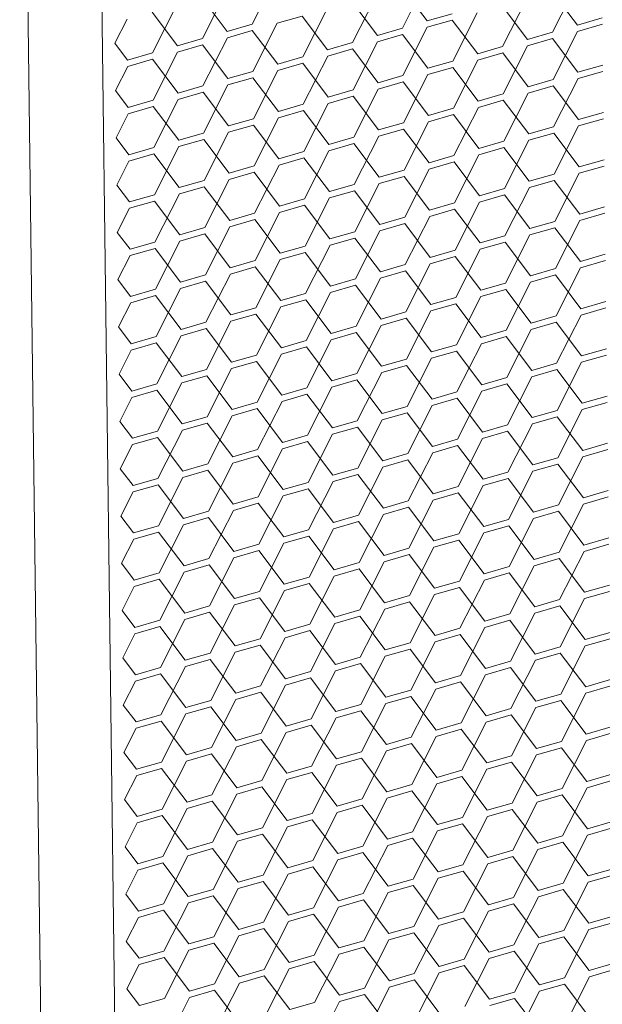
# Model space of a CAD drawing. Header units: millimetres. Extents: x 3925 to 5043, y -86 to 778.
# Tile 374 of 439: x 4910.24 to 4915.43, y 523.44 to 532.21. Entities that reach past the tile are written whole.
import ezdxf

# ---------------------------------------------------------------- set-up
doc = ezdxf.new("R2010")
doc.units = ezdxf.units.MM
doc.header["$LTSCALE"] = 46.255
doc.layers.add('H30K-DUST-FIDXF_CONTINUOUS_LINE', color=7, linetype='CONTINUOUS')
doc.layers.add('H30K-SPONGE-DXF_CONTINUOUS_LINE', color=7, linetype='CONTINUOUS')

msp = doc.modelspace()

# ---------------------------------------------------------------- linework, layer by layer
at = {"layer": 'H30K-DUST-FIDXF_CONTINUOUS_LINE', "color": 7, "linetype": 'Continuous', "lineweight": 0}
for p, q in [((4911.206, 513.9186), (4910.9093, 537.3433)), ((4912.311, 532.1655), (4912.5283, 532.5942)), ((4913.6477, 532.1294), (4913.865, 532.5581)), ((4911.8673, 532.0373), (4912.0845, 532.4659)), ((4913.8696, 532.1935), (4913.6431, 532.4939)), ((4915.2062, 532.1574), (4914.9797, 532.4578)), ((4914.9843, 532.0933), (4915.2016, 532.5219)), ((4912.0892, 532.1014), (4911.8627, 532.4018)), ((4913.4258, 532.0653), (4913.1993, 532.3657)), ((4913.2039, 532.0011), (4913.4212, 532.4298)), ((4914.5406, 531.965), (4914.7578, 532.3937)), ((4911.6454, 531.9731), (4911.4189, 532.2735)), ((4911.4235, 531.909), (4911.6408, 532.3377)), ((4912.7602, 531.8729), (4912.9774, 532.3015)), ((4914.0968, 531.8367), (4914.3141, 532.2654)), ((4914.7625, 532.0291), (4914.536, 532.3295)), ((4911.197, 532.2094), (4911.0884, 531.9951)), ((4912.3164, 531.7446), (4912.5336, 532.1733)), ((4912.7555, 532.2374), (4912.5336, 532.1733)), ((4912.982, 531.937), (4912.7555, 532.2374)), ((4913.8696, 532.1935), (4914.0915, 532.2577)), ((4914.0922, 532.2013), (4913.8703, 532.1371)), ((4914.3187, 531.9009), (4914.0922, 532.2013)), ((4915.2062, 532.1574), (4915.4281, 532.2215)), ((4912.0892, 532.1014), (4912.311, 532.1655)), ((4912.3118, 532.1091), (4912.0899, 532.045)), ((4912.5383, 531.8087), (4912.3118, 532.1091)), ((4913.4258, 532.0653), (4913.6477, 532.1294)), ((4913.653, 531.7085), (4913.8703, 532.1371)), ((4914.7625, 532.0291), (4914.9843, 532.0933)), ((4914.9897, 531.6723), (4915.2069, 532.101)), ((4915.4288, 532.1651), (4915.2069, 532.101)), ((4911.6454, 531.9731), (4911.8673, 532.0373)), ((4911.8726, 531.6163), (4912.0899, 532.045)), ((4912.982, 531.937), (4913.2039, 532.0011)), ((4913.2093, 531.5802), (4913.4265, 532.0089)), ((4913.6484, 532.073), (4913.4265, 532.0089)), ((4913.8749, 531.7726), (4913.6484, 532.073)), ((4914.9851, 532.0369), (4914.7632, 531.9727)), ((4915.2116, 531.7365), (4914.9851, 532.0369)), ((4911.0884, 531.9951), (4911.2016, 531.8449)), ((4911.4288, 531.4881), (4911.6461, 531.9167)), ((4911.868, 531.9809), (4911.6461, 531.9167)), ((4912.0945, 531.6805), (4911.868, 531.9809)), ((4913.2046, 531.9447), (4912.9828, 531.8806)), ((4913.4311, 531.6443), (4913.2046, 531.9447)), ((4914.3187, 531.9009), (4914.5406, 531.965)), ((4914.5459, 531.5441), (4914.7632, 531.9727)), ((4911.2016, 531.8449), (4911.4235, 531.909)), ((4911.4242, 531.8526), (4911.2023, 531.7885)), ((4911.6507, 531.5522), (4911.4242, 531.8526)), ((4912.5383, 531.8087), (4912.7602, 531.8729)), ((4912.7655, 531.4519), (4912.9828, 531.8806)), ((4913.8749, 531.7726), (4914.0968, 531.8367)), ((4914.1021, 531.4158), (4914.3194, 531.8445)), ((4914.5413, 531.9086), (4914.3194, 531.8445)), ((4914.7678, 531.6082), (4914.5413, 531.9086)), ((4911.2023, 531.7885), (4911.0937, 531.5741)), ((4912.0945, 531.6805), (4912.3164, 531.7446)), ((4912.3217, 531.3237), (4912.539, 531.7523)), ((4912.7609, 531.8165), (4912.539, 531.7523)), ((4912.9874, 531.5161), (4912.7609, 531.8165)), ((4914.0975, 531.7803), (4913.8756, 531.7162)), ((4914.324, 531.4799), (4914.0975, 531.7803)), ((4915.2116, 531.7365), (4915.4334, 531.8006)), ((4915.4342, 531.7442), (4915.2123, 531.6801)), ((4912.3171, 531.6882), (4912.0952, 531.6241)), ((4912.5436, 531.3878), (4912.3171, 531.6882)), ((4913.4311, 531.6443), (4913.653, 531.7085)), ((4913.6537, 531.6521), (4913.4319, 531.5879)), ((4913.8802, 531.3517), (4913.6537, 531.6521)), ((4913.6584, 531.2875), (4913.8756, 531.7162)), ((4914.7678, 531.6082), (4914.9897, 531.6723)), ((4914.995, 531.2514), (4915.2123, 531.6801)), ((4911.0937, 531.5741), (4911.2069, 531.4239)), ((4911.6507, 531.5522), (4911.8726, 531.6163)), ((4911.8733, 531.5599), (4911.6514, 531.4958)), ((4912.0998, 531.2595), (4911.8733, 531.5599)), ((4911.8779, 531.1954), (4912.0952, 531.6241)), ((4912.9874, 531.5161), (4913.2093, 531.5802)), ((4913.2146, 531.1593), (4913.4319, 531.5879)), ((4914.9904, 531.6159), (4914.7685, 531.5518)), ((4915.2169, 531.3155), (4914.9904, 531.6159)), ((4911.2069, 531.4239), (4911.4288, 531.4881)), ((4911.4342, 531.0671), (4911.6514, 531.4958)), ((4913.21, 531.5238), (4912.9881, 531.4597)), ((4913.4365, 531.2234), (4913.21, 531.5238)), ((4914.324, 531.4799), (4914.5459, 531.5441)), ((4914.5466, 531.4877), (4914.3247, 531.4235)), ((4914.7731, 531.1873), (4914.5466, 531.4877)), ((4914.5512, 531.1231), (4914.7685, 531.5518)), ((4911.4295, 531.4317), (4911.2077, 531.3675)), ((4911.6561, 531.1313), (4911.4295, 531.4317)), ((4912.5436, 531.3878), (4912.7655, 531.4519)), ((4912.7662, 531.3955), (4912.5443, 531.3314)), ((4912.9927, 531.0951), (4912.7662, 531.3955)), ((4912.7708, 531.031), (4912.9881, 531.4597)), ((4913.8802, 531.3517), (4914.1021, 531.4158)), ((4914.1075, 530.9949), (4914.3247, 531.4235)), ((4911.2077, 531.3675), (4911.099, 531.1532)), ((4912.0998, 531.2595), (4912.3217, 531.3237)), ((4912.327, 530.9027), (4912.5443, 531.3314)), ((4914.1028, 531.3594), (4913.881, 531.2953)), ((4914.3293, 531.059), (4914.1028, 531.3594)), ((4915.2169, 531.3155), (4915.4388, 531.3797)), ((4915.4395, 531.3233), (4915.2176, 531.2591)), ((4912.3224, 531.2673), (4912.1005, 531.2031)), ((4912.5489, 530.9669), (4912.3224, 531.2673)), ((4913.4365, 531.2234), (4913.6584, 531.2875)), ((4913.6591, 531.2311), (4913.4372, 531.167)), ((4913.8856, 530.9307), (4913.6591, 531.2311)), ((4913.6637, 530.8666), (4913.881, 531.2953)), ((4914.7731, 531.1873), (4914.995, 531.2514)), ((4915.0003, 530.8305), (4915.2176, 531.2591)), ((4911.099, 531.1532), (4911.2123, 531.003)), ((4911.6561, 531.1313), (4911.8779, 531.1954)), ((4911.8787, 531.139), (4911.6568, 531.0749)), ((4912.1052, 530.8386), (4911.8787, 531.139)), ((4911.8833, 530.7745), (4912.1005, 531.2031)), ((4912.9927, 531.0951), (4913.2146, 531.1593)), ((4913.2199, 530.7383), (4913.4372, 531.167)), ((4914.3293, 531.059), (4914.5512, 531.1231)), ((4914.5566, 530.7022), (4914.7738, 531.1309)), ((4914.9957, 531.195), (4914.7738, 531.1309)), ((4915.2222, 530.8946), (4914.9957, 531.195)), ((4911.2123, 531.003), (4911.4342, 531.0671)), ((4911.4395, 530.6462), (4911.6568, 531.0749)), ((4912.7761, 530.6101), (4912.9934, 531.0387)), ((4913.2153, 531.1029), (4912.9934, 531.0387)), ((4913.4418, 530.8025), (4913.2153, 531.1029)), ((4914.5519, 531.0667), (4914.3301, 531.0026)), ((4914.7784, 530.7663), (4914.5519, 531.0667)), ((4911.213, 530.9466), (4911.1044, 530.7323)), ((4911.4349, 531.0107), (4911.213, 530.9466)), ((4911.6614, 530.7103), (4911.4349, 531.0107)), ((4912.5489, 530.9669), (4912.7708, 531.031)), ((4912.7715, 530.9746), (4912.5496, 530.9105)), ((4912.998, 530.6742), (4912.7715, 530.9746)), ((4913.8856, 530.9307), (4914.1075, 530.9949)), ((4914.1128, 530.5739), (4914.3301, 531.0026)), ((4915.2222, 530.8946), (4915.4441, 530.9587)), ((4912.1052, 530.8386), (4912.327, 530.9027)), ((4912.3324, 530.4818), (4912.5496, 530.9105)), ((4913.4418, 530.8025), (4913.6637, 530.8666)), ((4913.669, 530.4457), (4913.8863, 530.8743)), ((4914.1082, 530.9385), (4913.8863, 530.8743)), ((4914.3347, 530.6381), (4914.1082, 530.9385)), ((4915.4448, 530.9023), (4915.2229, 530.8382)), ((4911.6614, 530.7103), (4911.8833, 530.7745)), ((4911.8886, 530.3535), (4912.1059, 530.7822)), ((4912.3278, 530.8463), (4912.1059, 530.7822)), ((4912.5543, 530.5459), (4912.3278, 530.8463)), ((4913.6644, 530.8102), (4913.4425, 530.7461)), ((4913.8909, 530.5098), (4913.6644, 530.8102)), ((4914.7784, 530.7663), (4915.0003, 530.8305)), ((4915.001, 530.7741), (4914.7792, 530.71)), ((4915.2276, 530.4737), (4915.001, 530.7741)), ((4915.0057, 530.4095), (4915.2229, 530.8382)), ((4911.1044, 530.7323), (4911.2176, 530.5821)), ((4911.884, 530.7181), (4911.6621, 530.654)), ((4912.1105, 530.4177), (4911.884, 530.7181)), ((4912.998, 530.6742), (4913.2199, 530.7383)), ((4913.2252, 530.3174), (4913.4425, 530.7461)), ((4914.3347, 530.6381), (4914.5566, 530.7022)), ((4914.5619, 530.2813), (4914.7792, 530.71)), ((4911.2176, 530.5821), (4911.4395, 530.6462)), ((4911.4448, 530.2253), (4911.6621, 530.654)), ((4912.5543, 530.5459), (4912.7761, 530.6101)), ((4912.7815, 530.1891), (4912.9987, 530.6178)), ((4913.2206, 530.682), (4912.9987, 530.6178)), ((4913.4471, 530.3815), (4913.2206, 530.682)), ((4914.5573, 530.6458), (4914.3354, 530.5817)), ((4914.7838, 530.3454), (4914.5573, 530.6458)), ((4911.2183, 530.5257), (4911.1097, 530.3114)), ((4911.4402, 530.5898), (4911.2183, 530.5257)), ((4911.6667, 530.2894), (4911.4402, 530.5898)), ((4912.7769, 530.5537), (4912.555, 530.4896)), ((4913.0034, 530.2533), (4912.7769, 530.5537)), ((4913.8909, 530.5098), (4914.1128, 530.5739)), ((4914.1135, 530.5176), (4913.8916, 530.4534)), ((4914.34, 530.2171), (4914.1135, 530.5176)), ((4914.1181, 530.153), (4914.3354, 530.5817)), ((4915.2276, 530.4737), (4915.4494, 530.5378)), ((4912.1105, 530.4177), (4912.3324, 530.4818)), ((4912.3331, 530.4254), (4912.1112, 530.3613)), ((4912.5596, 530.125), (4912.3331, 530.4254)), ((4912.3377, 530.0609), (4912.555, 530.4896)), ((4913.4471, 530.3815), (4913.669, 530.4457)), ((4913.6744, 530.0248), (4913.8916, 530.4534)), ((4915.4502, 530.4814), (4915.2283, 530.4173)), ((4911.6667, 530.2894), (4911.8886, 530.3535)), ((4911.8939, 529.9326), (4912.1112, 530.3613)), ((4913.6697, 530.3893), (4913.4478, 530.3252)), ((4913.8962, 530.0889), (4913.6697, 530.3893)), ((4914.7838, 530.3454), (4915.0057, 530.4095)), ((4915.0064, 530.3532), (4914.7845, 530.289)), ((4915.2329, 530.0528), (4915.0064, 530.3532)), ((4915.011, 529.9886), (4915.2283, 530.4173)), ((4911.1097, 530.3114), (4911.2229, 530.1611)), ((4911.8893, 530.2972), (4911.6674, 530.233)), ((4912.1158, 529.9968), (4911.8893, 530.2972)), ((4913.0034, 530.2533), (4913.2252, 530.3174)), ((4913.226, 530.261), (4913.0041, 530.1969)), ((4913.4525, 529.9606), (4913.226, 530.261)), ((4913.2306, 529.8965), (4913.4478, 530.3252)), ((4914.34, 530.2171), (4914.5619, 530.2813)), ((4914.5672, 529.8604), (4914.7845, 530.289)), ((4911.2229, 530.1611), (4911.4448, 530.2253)), ((4911.4455, 530.1689), (4911.2237, 530.1048)), ((4911.672, 529.8685), (4911.4455, 530.1689)), ((4911.4502, 529.8044), (4911.6674, 530.233)), ((4912.5596, 530.125), (4912.7815, 530.1891)), ((4912.7868, 529.7682), (4913.0041, 530.1969)), ((4914.1235, 529.7321), (4914.3407, 530.1608)), ((4914.5626, 530.2249), (4914.3407, 530.1608)), ((4914.7891, 529.9245), (4914.5626, 530.2249)), ((4911.2237, 530.1048), (4911.115, 529.8904)), ((4912.7822, 530.1328), (4912.5603, 530.0686)), ((4913.0087, 529.8324), (4912.7822, 530.1328)), ((4913.8962, 530.0889), (4914.1181, 530.153)), ((4914.1188, 530.0966), (4913.897, 530.0325)), ((4914.3453, 529.7962), (4914.1188, 530.0966)), ((4915.2329, 530.0528), (4915.4548, 530.1169)), ((4912.1158, 529.9968), (4912.3377, 530.0609)), ((4912.3384, 530.0045), (4912.1165, 529.9404)), ((4912.5649, 529.7041), (4912.3384, 530.0045)), ((4912.343, 529.64), (4912.5603, 530.0686)), ((4913.4525, 529.9606), (4913.6744, 530.0248)), ((4913.6797, 529.6038), (4913.897, 530.0325)), ((4914.7891, 529.9245), (4915.011, 529.9886)), ((4915.0163, 529.5677), (4915.2336, 529.9964)), ((4915.4555, 530.0605), (4915.2336, 529.9964)), ((4911.672, 529.8685), (4911.8939, 529.9326)), ((4911.8993, 529.5117), (4912.1165, 529.9404)), ((4913.0087, 529.8324), (4913.2306, 529.8965)), ((4913.2359, 529.4756), (4913.4532, 529.9042)), ((4913.6751, 529.9684), (4913.4532, 529.9042)), ((4913.9016, 529.668), (4913.6751, 529.9684)), ((4915.0117, 529.9322), (4914.7898, 529.8681)), ((4915.2382, 529.6318), (4915.0117, 529.9322)), ((4911.115, 529.8904), (4911.2283, 529.7402)), ((4911.4555, 529.3834), (4911.6728, 529.8121)), ((4911.8946, 529.8762), (4911.6728, 529.8121)), ((4912.1211, 529.5758), (4911.8946, 529.8762)), ((4913.2313, 529.8401), (4913.0094, 529.776)), ((4913.4578, 529.5397), (4913.2313, 529.8401)), ((4914.3453, 529.7962), (4914.5672, 529.8604)), ((4914.5726, 529.4394), (4914.7898, 529.8681)), ((4911.2283, 529.7402), (4911.4502, 529.8044)), ((4911.4509, 529.748), (4911.229, 529.6838)), ((4911.6774, 529.4476), (4911.4509, 529.748)), ((4912.5649, 529.7041), (4912.7868, 529.7682)), ((4912.7921, 529.3473), (4913.0094, 529.776)), ((4913.9016, 529.668), (4914.1235, 529.7321)), ((4914.1288, 529.3112), (4914.3461, 529.7398)), ((4914.5679, 529.804), (4914.3461, 529.7398)), ((4914.7944, 529.5036), (4914.5679, 529.804)), ((4911.229, 529.6838), (4911.1204, 529.4695)), ((4912.1211, 529.5758), (4912.343, 529.64)), ((4912.3484, 529.219), (4912.5656, 529.6477)), ((4912.7875, 529.7118), (4912.5656, 529.6477)), ((4913.014, 529.4114), (4912.7875, 529.7118)), ((4914.1242, 529.6757), (4913.9023, 529.6116)), ((4914.3507, 529.3753), (4914.1242, 529.6757)), ((4915.2382, 529.6318), (4915.4601, 529.696)), ((4915.4608, 529.6396), (4915.2389, 529.5754)), ((4912.3437, 529.5836), (4912.1219, 529.5194)), ((4912.5703, 529.2832), (4912.3437, 529.5836)), ((4913.4578, 529.5397), (4913.6797, 529.6038)), ((4913.6804, 529.5474), (4913.4585, 529.4833)), ((4913.9069, 529.247), (4913.6804, 529.5474)), ((4913.685, 529.1829), (4913.9023, 529.6116)), ((4914.7944, 529.5036), (4915.0163, 529.5677)), ((4915.0217, 529.1468), (4915.2389, 529.5754)), ((4911.1204, 529.4695), (4911.2336, 529.3193)), ((4911.6774, 529.4476), (4911.8993, 529.5117)), ((4911.9, 529.4553), (4911.6781, 529.3912)), ((4912.1265, 529.1549), (4911.9, 529.4553)), ((4911.9046, 529.0908), (4912.1219, 529.5194)), ((4913.014, 529.4114), (4913.2359, 529.4756)), ((4913.2412, 529.0546), (4913.4585, 529.4833)), ((4915.017, 529.5113), (4914.7952, 529.4472)), ((4915.2435, 529.2109), (4915.017, 529.5113)), ((4911.2336, 529.3193), (4911.4555, 529.3834)), ((4911.4608, 528.9625), (4911.6781, 529.3912)), ((4913.2366, 529.4192), (4913.0147, 529.355)), ((4913.4631, 529.1188), (4913.2366, 529.4192)), ((4914.3507, 529.3753), (4914.5726, 529.4394)), ((4914.5733, 529.383), (4914.3514, 529.3189)), ((4914.7998, 529.0826), (4914.5733, 529.383)), ((4914.5779, 529.0185), (4914.7952, 529.4472)), ((4911.4562, 529.327), (4911.2343, 529.2629)), ((4911.6827, 529.0266), (4911.4562, 529.327)), ((4912.5703, 529.2832), (4912.7921, 529.3473)), ((4912.7929, 529.2909), (4912.571, 529.2268)), ((4913.0194, 528.9905), (4912.7929, 529.2909)), ((4912.7975, 528.9264), (4913.0147, 529.355)), ((4913.9069, 529.247), (4914.1288, 529.3112)), ((4914.1341, 528.8902), (4914.3514, 529.3189)), ((4911.2343, 529.2629), (4911.1257, 529.0486)), ((4912.1265, 529.1549), (4912.3484, 529.219)), ((4912.3537, 528.7981), (4912.571, 529.2268)), ((4914.1295, 529.2548), (4913.9076, 529.1906)), ((4914.356, 528.9544), (4914.1295, 529.2548)), ((4915.2435, 529.2109), (4915.4654, 529.275)), ((4915.4661, 529.2186), (4915.2443, 529.1545)), ((4912.3491, 529.1626), (4912.1272, 529.0985)), ((4912.5756, 528.8622), (4912.3491, 529.1626)), ((4913.4631, 529.1188), (4913.685, 529.1829)), ((4913.6857, 529.1265), (4913.4638, 529.0624)), ((4913.9122, 528.8261), (4913.6857, 529.1265)), ((4913.6903, 528.762), (4913.9076, 529.1906)), ((4914.7998, 529.0826), (4915.0217, 529.1468)), ((4915.027, 528.7258), (4915.2443, 529.1545)), ((4911.1257, 529.0486), (4911.2389, 528.8984)), ((4911.6827, 529.0266), (4911.9046, 529.0908)), ((4911.9053, 529.0344), (4911.6834, 528.9702)), ((4912.1318, 528.734), (4911.9053, 529.0344)), ((4911.9099, 528.6698), (4912.1272, 529.0985)), ((4913.0194, 528.9905), (4913.2412, 529.0546)), ((4913.2466, 528.6337), (4913.4638, 529.0624)), ((4914.356, 528.9544), (4914.5779, 529.0185)), ((4914.5832, 528.5976), (4914.8005, 529.0262)), ((4915.0224, 529.0904), (4914.8005, 529.0262)), ((4915.2489, 528.79), (4915.0224, 529.0904)), ((4911.2389, 528.8984), (4911.4608, 528.9625)), ((4911.4662, 528.5416), (4911.6834, 528.9702)), ((4912.8028, 528.5054), (4913.0201, 528.9341)), ((4913.242, 528.9982), (4913.0201, 528.9341)), ((4913.4685, 528.6978), (4913.242, 528.9982)), ((4914.5786, 528.9621), (4914.3567, 528.898)), ((4914.8051, 528.6617), (4914.5786, 528.9621)), ((4911.2397, 528.842), (4911.131, 528.6276)), ((4911.4615, 528.9061), (4911.2397, 528.842)), ((4911.688, 528.6057), (4911.4615, 528.9061)), ((4912.5756, 528.8622), (4912.7975, 528.9264)), ((4912.7982, 528.87), (4912.5763, 528.8058)), ((4913.0247, 528.5696), (4912.7982, 528.87)), ((4913.9122, 528.8261), (4914.1341, 528.8902)), ((4914.1394, 528.4693), (4914.3567, 528.898)), ((4915.2489, 528.79), (4915.4708, 528.8541)), ((4912.1318, 528.734), (4912.3537, 528.7981)), ((4912.359, 528.3772), (4912.5763, 528.8058)), ((4913.4685, 528.6978), (4913.6903, 528.762)), ((4913.6957, 528.341), (4913.9129, 528.7697)), ((4914.1348, 528.8338), (4913.9129, 528.7697)), ((4914.3613, 528.5334), (4914.1348, 528.8338)), ((4915.4715, 528.7977), (4915.2496, 528.7336)), ((4911.688, 528.6057), (4911.9099, 528.6698)), ((4911.9153, 528.2489), (4912.1325, 528.6776)), ((4912.3544, 528.7417), (4912.1325, 528.6776)), ((4912.5809, 528.4413), (4912.3544, 528.7417)), ((4913.6911, 528.7056), (4913.4692, 528.6414)), ((4913.9176, 528.4052), (4913.6911, 528.7056)), ((4914.8051, 528.6617), (4915.027, 528.7258)), ((4915.0277, 528.6694), (4914.8058, 528.6053)), ((4915.2542, 528.369), (4915.0277, 528.6694)), ((4915.0323, 528.3049), (4915.2496, 528.7336)), ((4911.131, 528.6276), (4911.2443, 528.4774)), ((4911.9106, 528.6134), (4911.6888, 528.5493)), ((4912.1371, 528.313), (4911.9106, 528.6134)), ((4913.0247, 528.5696), (4913.2466, 528.6337)), ((4913.2519, 528.2128), (4913.4692, 528.6414)), ((4914.3613, 528.5334), (4914.5832, 528.5976)), ((4914.5885, 528.1766), (4914.8058, 528.6053)), ((4911.2443, 528.4774), (4911.4662, 528.5416)), ((4911.4715, 528.1206), (4911.6888, 528.5493)), ((4912.5809, 528.4413), (4912.8028, 528.5054)), ((4912.8081, 528.0845), (4913.0254, 528.5132)), ((4913.2473, 528.5773), (4913.0254, 528.5132)), ((4913.4738, 528.2769), (4913.2473, 528.5773)), ((4914.5839, 528.5412), (4914.362, 528.477)), ((4914.8104, 528.2408), (4914.5839, 528.5412)), ((4911.245, 528.421), (4911.1363, 528.2067)), ((4911.4669, 528.4852), (4911.245, 528.421)), ((4911.6934, 528.1848), (4911.4669, 528.4852)), ((4912.8035, 528.449), (4912.5816, 528.3849)), ((4913.03, 528.1486), (4912.8035, 528.449)), ((4913.9176, 528.4052), (4914.1394, 528.4693)), ((4914.1402, 528.4129), (4913.9183, 528.3488)), ((4914.3667, 528.1125), (4914.1402, 528.4129)), ((4914.1448, 528.0484), (4914.362, 528.477)), ((4915.2542, 528.369), (4915.4761, 528.4332)), ((4912.1371, 528.313), (4912.359, 528.3772)), ((4912.3597, 528.3208), (4912.1379, 528.2566)), ((4912.5862, 528.0204), (4912.3597, 528.3208)), ((4912.3644, 527.9562), (4912.5816, 528.3849)), ((4913.4738, 528.2769), (4913.6957, 528.341)), ((4913.701, 527.9201), (4913.9183, 528.3488)), ((4915.4768, 528.3768), (4915.2549, 528.3126)), ((4911.6934, 528.1848), (4911.9153, 528.2489)), ((4911.9206, 527.828), (4912.1379, 528.2566)), ((4913.6964, 528.2846), (4913.4745, 528.2205)), ((4913.9229, 527.9842), (4913.6964, 528.2846)), ((4914.8104, 528.2408), (4915.0323, 528.3049)), ((4915.033, 528.2485), (4914.8112, 528.1844)), ((4915.2595, 527.9481), (4915.033, 528.2485)), ((4915.0377, 527.884), (4915.2549, 528.3126)), ((4911.1363, 528.2067), (4911.2496, 528.0565)), ((4911.916, 528.1925), (4911.6941, 528.1284)), ((4912.1425, 527.8921), (4911.916, 528.1925)), ((4913.03, 528.1486), (4913.2519, 528.2128)), ((4913.2526, 528.1564), (4913.0307, 528.0922)), ((4913.4791, 527.856), (4913.2526, 528.1564)), ((4913.2572, 527.7918), (4913.4745, 528.2205)), ((4914.3667, 528.1125), (4914.5885, 528.1766)), ((4914.5939, 527.7557), (4914.8112, 528.1844)), ((4911.2496, 528.0565), (4911.4715, 528.1206)), ((4911.4722, 528.0642), (4911.2503, 528.0001)), ((4911.6987, 527.7638), (4911.4722, 528.0642)), ((4911.4768, 527.6997), (4911.6941, 528.1284)), ((4912.5862, 528.0204), (4912.8081, 528.0845)), ((4912.8135, 527.6636), (4913.0307, 528.0922)), ((4914.1501, 527.6274), (4914.3674, 528.0561)), ((4914.5893, 528.1202), (4914.3674, 528.0561)), ((4914.8158, 527.8198), (4914.5893, 528.1202)), ((4911.2503, 528.0001), (4911.1417, 527.7858)), ((4912.8088, 528.0281), (4912.587, 527.964)), ((4913.0353, 527.7277), (4912.8088, 528.0281)), ((4913.9229, 527.9842), (4914.1448, 528.0484)), ((4914.1455, 527.992), (4913.9236, 527.9278)), ((4914.372, 527.6916), (4914.1455, 527.992)), ((4915.2595, 527.9481), (4915.4814, 528.0122)), ((4912.1425, 527.8921), (4912.3644, 527.9562)), ((4912.3651, 527.8998), (4912.1432, 527.8357)), ((4912.5916, 527.5994), (4912.3651, 527.8998)), ((4912.3697, 527.5353), (4912.587, 527.964)), ((4913.4791, 527.856), (4913.701, 527.9201)), ((4913.7063, 527.4992), (4913.9236, 527.9278)), ((4914.8158, 527.8198), (4915.0377, 527.884)), ((4915.043, 527.463), (4915.2603, 527.8917)), ((4915.4821, 527.9558), (4915.2603, 527.8917)), ((4911.6987, 527.7638), (4911.9206, 527.828)), ((4911.9259, 527.407), (4912.1432, 527.8357)), ((4913.0353, 527.7277), (4913.2572, 527.7918)), ((4913.2626, 527.3709), (4913.4798, 527.7996)), ((4913.7017, 527.8637), (4913.4798, 527.7996)), ((4913.9282, 527.5633), (4913.7017, 527.8637)), ((4915.0384, 527.8276), (4914.8165, 527.7634)), ((4915.2649, 527.5272), (4915.0384, 527.8276)), ((4911.1417, 527.7858), (4911.2549, 527.6356)), ((4911.4821, 527.2788), (4911.6994, 527.7074)), ((4911.9213, 527.7716), (4911.6994, 527.7074)), ((4912.1478, 527.4712), (4911.9213, 527.7716)), ((4913.2579, 527.7354), (4913.0361, 527.6713)), ((4913.4845, 527.435), (4913.2579, 527.7354)), ((4914.372, 527.6916), (4914.5939, 527.7557)), ((4914.5992, 527.3348), (4914.8165, 527.7634)), ((4911.2549, 527.6356), (4911.4768, 527.6997)), ((4911.4775, 527.6433), (4911.2556, 527.5792)), ((4911.704, 527.3429), (4911.4775, 527.6433)), ((4912.5916, 527.5994), (4912.8135, 527.6636)), ((4912.8188, 527.2426), (4913.0361, 527.6713)), ((4913.9282, 527.5633), (4914.1501, 527.6274)), ((4914.1554, 527.2065), (4914.3727, 527.6352)), ((4914.5946, 527.6993), (4914.3727, 527.6352)), ((4914.8211, 527.3989), (4914.5946, 527.6993)), ((4911.2556, 527.5792), (4911.147, 527.3648)), ((4912.1478, 527.4712), (4912.3697, 527.5353)), ((4912.375, 527.1144), (4912.5923, 527.543)), ((4912.8142, 527.6072), (4912.5923, 527.543)), ((4913.0407, 527.3068), (4912.8142, 527.6072)), ((4914.1508, 527.571), (4913.9289, 527.5069)), ((4914.3773, 527.2706), (4914.1508, 527.571)), ((4915.2649, 527.5272), (4915.4868, 527.5913)), ((4915.4875, 527.5349), (4915.2656, 527.4708)), ((4912.3704, 527.4789), (4912.1485, 527.4148)), ((4912.5969, 527.1785), (4912.3704, 527.4789)), ((4913.4845, 527.435), (4913.7063, 527.4992)), ((4913.7071, 527.4428), (4913.4852, 527.3786)), ((4913.9336, 527.1424), (4913.7071, 527.4428)), ((4913.7117, 527.0782), (4913.9289, 527.5069)), ((4914.8211, 527.3989), (4915.043, 527.463)), ((4915.0483, 527.0421), (4915.2656, 527.4708)), ((4911.147, 527.3648), (4911.2603, 527.2146)), ((4911.704, 527.3429), (4911.9259, 527.407)), ((4911.9312, 526.9861), (4912.1485, 527.4148)), ((4913.0407, 527.3068), (4913.2626, 527.3709)), ((4913.2679, 526.95), (4913.4852, 527.3786)), ((4915.0437, 527.4066), (4914.8218, 527.3425)), ((4915.2702, 527.1062), (4915.0437, 527.4066)), ((4911.2603, 527.2146), (4911.4821, 527.2788)), ((4911.4875, 526.8578), (4911.7047, 527.2865)), ((4911.9266, 527.3506), (4911.7047, 527.2865)), ((4912.1531, 527.0502), (4911.9266, 527.3506)), ((4913.2633, 527.3145), (4913.0414, 527.2504)), ((4913.4898, 527.0141), (4913.2633, 527.3145)), ((4914.3773, 527.2706), (4914.5992, 527.3348)), ((4914.5999, 527.2784), (4914.378, 527.2142)), ((4914.8264, 526.978), (4914.5999, 527.2784)), ((4914.6045, 526.9138), (4914.8218, 527.3425)), ((4911.4829, 527.2224), (4911.261, 527.1582)), ((4911.7094, 526.922), (4911.4829, 527.2224)), ((4912.5969, 527.1785), (4912.8188, 527.2426)), ((4912.8195, 527.1862), (4912.5976, 527.1221)), ((4913.046, 526.8858), (4912.8195, 527.1862)), ((4912.8241, 526.8217), (4913.0414, 527.2504)), ((4913.9336, 527.1424), (4914.1554, 527.2065)), ((4914.1608, 526.7856), (4914.378, 527.2142)), ((4911.261, 527.1582), (4911.1523, 526.9439)), ((4912.1531, 527.0502), (4912.375, 527.1144)), ((4912.3804, 526.6934), (4912.5976, 527.1221)), ((4914.1562, 527.1501), (4913.9343, 527.086)), ((4914.3827, 526.8497), (4914.1562, 527.1501)), ((4915.2702, 527.1062), (4915.4921, 527.1704)), ((4915.4928, 527.114), (4915.2709, 527.0498)), ((4912.3757, 527.058), (4912.1538, 526.9938)), ((4912.6022, 526.7576), (4912.3757, 527.058)), ((4913.4898, 527.0141), (4913.7117, 527.0782)), ((4913.7124, 527.0218), (4913.4905, 526.9577)), ((4913.9389, 526.7214), (4913.7124, 527.0218)), ((4913.717, 526.6573), (4913.9343, 527.086)), ((4914.8264, 526.978), (4915.0483, 527.0421)), ((4915.0536, 526.6212), (4915.2709, 527.0498)), ((4911.1523, 526.9439), (4911.2656, 526.7937)), ((4911.7094, 526.922), (4911.9312, 526.9861)), ((4911.932, 526.9297), (4911.7101, 526.8656)), ((4912.1585, 526.6293), (4911.932, 526.9297)), ((4911.9366, 526.5652), (4912.1538, 526.9938)), ((4913.046, 526.8858), (4913.2679, 526.95)), ((4913.2732, 526.529), (4913.4905, 526.9577)), ((4914.3827, 526.8497), (4914.6045, 526.9138)), ((4914.6099, 526.4929), (4914.8271, 526.9216)), ((4915.049, 526.9857), (4914.8271, 526.9216)), ((4915.2755, 526.6853), (4915.049, 526.9857)), ((4911.2656, 526.7937), (4911.4875, 526.8578)), ((4911.4928, 526.4369), (4911.7101, 526.8656)), ((4912.8295, 526.4008), (4913.0467, 526.8294)), ((4913.2686, 526.8936), (4913.0467, 526.8294)), ((4913.4951, 526.5932), (4913.2686, 526.8936)), ((4914.6053, 526.8574), (4914.3834, 526.7933)), ((4914.8318, 526.557), (4914.6053, 526.8574)), ((4911.2663, 526.7373), (4911.1577, 526.523)), ((4911.4882, 526.8014), (4911.2663, 526.7373)), ((4911.7147, 526.501), (4911.4882, 526.8014)), ((4912.6022, 526.7576), (4912.8241, 526.8217)), ((4912.8248, 526.7653), (4912.603, 526.7012)), ((4913.0513, 526.4649), (4912.8248, 526.7653)), ((4913.9389, 526.7214), (4914.1608, 526.7856)), ((4914.1661, 526.3646), (4914.3834, 526.7933)), ((4915.2755, 526.6853), (4915.4974, 526.7494)), ((4912.1585, 526.6293), (4912.3804, 526.6934)), ((4912.3857, 526.2725), (4912.603, 526.7012)), ((4913.4951, 526.5932), (4913.717, 526.6573)), ((4913.7223, 526.2364), (4913.9396, 526.6651)), ((4914.1615, 526.7292), (4913.9396, 526.6651)), ((4914.388, 526.4288), (4914.1615, 526.7292)), ((4915.4981, 526.693), (4915.2762, 526.6289)), ((4911.7147, 526.501), (4911.9366, 526.5652)), ((4911.9419, 526.1442), (4912.1592, 526.5729)), ((4912.3811, 526.6371), (4912.1592, 526.5729)), ((4912.6076, 526.3366), (4912.3811, 526.6371)), ((4913.7177, 526.6009), (4913.4958, 526.5368)), ((4913.9442, 526.3005), (4913.7177, 526.6009)), ((4914.8318, 526.557), (4915.0536, 526.6212)), ((4915.0544, 526.5648), (4914.8325, 526.5007)), ((4915.2809, 526.2644), (4915.0544, 526.5648)), ((4915.059, 526.2002), (4915.2762, 526.6289)), ((4911.1577, 526.523), (4911.2709, 526.3728)), ((4911.9373, 526.5088), (4911.7154, 526.4447)), ((4912.1638, 526.2084), (4911.9373, 526.5088)), ((4913.0513, 526.4649), (4913.2732, 526.529)), ((4913.2786, 526.1081), (4913.4958, 526.5368)), ((4914.388, 526.4288), (4914.6099, 526.4929)), ((4914.6152, 526.072), (4914.8325, 526.5007)), ((4911.2709, 526.3728), (4911.4928, 526.4369)), ((4911.4981, 526.016), (4911.7154, 526.4447)), ((4912.6076, 526.3366), (4912.8295, 526.4008)), ((4912.8348, 525.9799), (4913.0521, 526.4085)), ((4913.2739, 526.4727), (4913.0521, 526.4085)), ((4913.5004, 526.1722), (4913.2739, 526.4727)), ((4914.6106, 526.4365), (4914.3887, 526.3724)), ((4914.8371, 526.1361), (4914.6106, 526.4365)), ((4911.2716, 526.3164), (4911.163, 526.1021)), ((4911.4935, 526.3805), (4911.2716, 526.3164)), ((4911.72, 526.0801), (4911.4935, 526.3805)), ((4912.8302, 526.3444), (4912.6083, 526.2803)), ((4913.0567, 526.044), (4912.8302, 526.3444)), ((4913.9442, 526.3005), (4914.1661, 526.3646)), ((4914.1668, 526.3083), (4913.9449, 526.2441)), ((4914.3933, 526.0078), (4914.1668, 526.3083)), ((4914.1714, 525.9437), (4914.3887, 526.3724)), ((4915.2809, 526.2644), (4915.5027, 526.3285)), ((4912.1638, 526.2084), (4912.3857, 526.2725)), ((4912.3864, 526.2161), (4912.1645, 526.152)), ((4912.6129, 525.9157), (4912.3864, 526.2161)), ((4912.391, 525.8516), (4912.6083, 526.2803)), ((4913.5004, 526.1722), (4913.7223, 526.2364)), ((4913.7277, 525.8155), (4913.9449, 526.2441)), ((4915.5035, 526.2721), (4915.2816, 526.208)), ((4911.72, 526.0801), (4911.9419, 526.1442)), ((4911.9472, 525.7233), (4912.1645, 526.152)), ((4913.723, 526.18), (4913.5012, 526.1159)), ((4913.9495, 525.8796), (4913.723, 526.18)), ((4914.8371, 526.1361), (4915.059, 526.2002)), ((4915.0597, 526.1439), (4914.8378, 526.0797)), ((4915.2862, 525.8435), (4915.0597, 526.1439)), ((4915.0643, 525.7793), (4915.2816, 526.208)), ((4911.163, 526.1021), (4911.2763, 525.9519)), ((4911.9426, 526.0879), (4911.7207, 526.0237)), ((4912.1691, 525.7875), (4911.9426, 526.0879)), ((4913.0567, 526.044), (4913.2786, 526.1081)), ((4913.2793, 526.0517), (4913.0574, 525.9876)), ((4913.5058, 525.7513), (4913.2793, 526.0517)), ((4913.2839, 525.6872), (4913.5012, 526.1159)), ((4914.3933, 526.0078), (4914.6152, 526.072)), ((4914.6205, 525.6511), (4914.8378, 526.0797)), ((4911.2763, 525.9519), (4911.4981, 526.016)), ((4911.4989, 525.9596), (4911.277, 525.8955)), ((4911.7254, 525.6592), (4911.4989, 525.9596)), ((4911.5035, 525.5951), (4911.7207, 526.0237)), ((4912.6129, 525.9157), (4912.8348, 525.9799)), ((4912.8401, 525.5589), (4913.0574, 525.9876)), ((4914.1768, 525.5228), (4914.394, 525.9515)), ((4914.6159, 526.0156), (4914.394, 525.9515)), ((4914.8424, 525.7152), (4914.6159, 526.0156)), ((4911.277, 525.8955), (4911.1683, 525.6811)), ((4912.8355, 525.9235), (4912.6136, 525.8593)), ((4913.062, 525.6231), (4912.8355, 525.9235)), ((4913.9495, 525.8796), (4914.1714, 525.9437)), ((4914.1721, 525.8873), (4913.9503, 525.8232)), ((4914.3987, 525.5869), (4914.1721, 525.8873)), ((4915.2862, 525.8435), (4915.5081, 525.9076)), ((4912.1691, 525.7875), (4912.391, 525.8516)), ((4912.3917, 525.7952), (4912.1698, 525.7311)), ((4912.6182, 525.4948), (4912.3917, 525.7952)), ((4912.3963, 525.4307), (4912.6136, 525.8593)), ((4913.5058, 525.7513), (4913.7277, 525.8155)), ((4913.733, 525.3945), (4913.9503, 525.8232)), ((4914.8424, 525.7152), (4915.0643, 525.7793)), ((4915.0696, 525.3584), (4915.2869, 525.7871)), ((4915.5088, 525.8512), (4915.2869, 525.7871)), ((4911.7254, 525.6592), (4911.9472, 525.7233)), ((4911.9526, 525.3024), (4912.1698, 525.7311)), ((4913.062, 525.6231), (4913.2839, 525.6872)), ((4913.2892, 525.2663), (4913.5065, 525.6949)), ((4913.7284, 525.7591), (4913.5065, 525.6949)), ((4913.9549, 525.4587), (4913.7284, 525.7591)), ((4915.065, 525.7229), (4914.8431, 525.6588)), ((4915.2915, 525.4225), (4915.065, 525.7229)), ((4911.1683, 525.6811), (4911.2816, 525.5309)), ((4911.5088, 525.1741), (4911.7261, 525.6028)), ((4911.948, 525.6669), (4911.7261, 525.6028)), ((4912.1745, 525.3665), (4911.948, 525.6669)), ((4913.2846, 525.6308), (4913.0627, 525.5667)), ((4913.5111, 525.3304), (4913.2846, 525.6308)), ((4914.3987, 525.5869), (4914.6205, 525.6511)), ((4914.6259, 525.2301), (4914.8431, 525.6588)), ((4911.2816, 525.5309), (4911.5035, 525.5951)), ((4911.5042, 525.5387), (4911.2823, 525.4745)), ((4911.7307, 525.2383), (4911.5042, 525.5387)), ((4912.6182, 525.4948), (4912.8401, 525.5589)), ((4912.8454, 525.138), (4913.0627, 525.5667)), ((4913.9549, 525.4587), (4914.1768, 525.5228)), ((4914.1821, 525.1019), (4914.3994, 525.5305)), ((4914.6213, 525.5947), (4914.3994, 525.5305)), ((4914.8478, 525.2943), (4914.6213, 525.5947)), ((4911.2823, 525.4745), (4911.1737, 525.2602)), ((4912.1745, 525.3665), (4912.3963, 525.4307)), ((4912.4017, 525.0097), (4912.6189, 525.4384)), ((4912.8408, 525.5025), (4912.6189, 525.4384)), ((4913.0673, 525.2021), (4912.8408, 525.5025)), ((4914.1775, 525.4664), (4913.9556, 525.4023)), ((4914.404, 525.166), (4914.1775, 525.4664)), ((4915.2915, 525.4225), (4915.5134, 525.4867)), ((4915.5141, 525.4303), (4915.2922, 525.3661)), ((4912.3971, 525.3743), (4912.1752, 525.3101)), ((4912.6236, 525.0739), (4912.3971, 525.3743)), ((4913.5111, 525.3304), (4913.733, 525.3945)), ((4913.7337, 525.3381), (4913.5118, 525.274)), ((4913.9602, 525.0377), (4913.7337, 525.3381)), ((4913.7383, 524.9736), (4913.9556, 525.4023)), ((4914.8478, 525.2943), (4915.0696, 525.3584)), ((4915.075, 524.9375), (4915.2922, 525.3661)), ((4911.1737, 525.2602), (4911.2869, 525.11)), ((4911.7307, 525.2383), (4911.9526, 525.3024)), ((4911.9579, 524.8815), (4912.1752, 525.3101)), ((4913.0673, 525.2021), (4913.2892, 525.2663)), ((4913.2946, 524.8453), (4913.5118, 525.274)), ((4915.0704, 525.302), (4914.8485, 525.2379)), ((4915.2969, 525.0016), (4915.0704, 525.302)), ((4911.2869, 525.11), (4911.5088, 525.1741)), ((4911.5141, 524.7532), (4911.7314, 525.1819)), ((4911.9533, 525.246), (4911.7314, 525.1819)), ((4912.1798, 524.9456), (4911.9533, 525.246)), ((4913.2899, 525.2099), (4913.068, 525.1457)), ((4913.5164, 524.9095), (4913.2899, 525.2099)), ((4914.404, 525.166), (4914.6259, 525.2301)), ((4914.6266, 525.1737), (4914.4047, 525.1096)), ((4914.8531, 524.8733), (4914.6266, 525.1737)), ((4914.6312, 524.8092), (4914.8485, 525.2379)), ((4911.5095, 525.1177), (4911.2876, 525.0536)), ((4911.736, 524.8173), (4911.5095, 525.1177)), ((4912.6236, 525.0739), (4912.8454, 525.138)), ((4912.8462, 525.0816), (4912.6243, 525.0175)), ((4913.0727, 524.7812), (4912.8462, 525.0816)), ((4912.8508, 524.7171), (4913.068, 525.1457)), ((4913.9602, 525.0377), (4914.1821, 525.1019)), ((4914.1874, 524.6809), (4914.4047, 525.1096)), ((4911.2876, 525.0536), (4911.179, 524.8393)), ((4912.1798, 524.9456), (4912.4017, 525.0097)), ((4912.407, 524.5888), (4912.6243, 525.0175)), ((4914.1828, 525.0455), (4913.9609, 524.9813)), ((4914.4093, 524.7451), (4914.1828, 525.0455)), ((4915.2969, 525.0016), (4915.5187, 525.0657)), ((4915.5195, 525.0093), (4915.2976, 524.9452)), ((4912.4024, 524.9533), (4912.1805, 524.8892)), ((4912.6289, 524.6529), (4912.4024, 524.9533)), ((4913.5164, 524.9095), (4913.7383, 524.9736)), ((4913.739, 524.9172), (4913.5172, 524.8531)), ((4913.9655, 524.6168), (4913.739, 524.9172)), ((4913.7437, 524.5527), (4913.9609, 524.9813)), ((4914.8531, 524.8733), (4915.075, 524.9375)), ((4915.0803, 524.5165), (4915.2976, 524.9452)), ((4911.179, 524.8393), (4911.2922, 524.6891)), ((4911.736, 524.8173), (4911.9579, 524.8815)), ((4911.9586, 524.8251), (4911.7367, 524.7609)), ((4912.1851, 524.5247), (4911.9586, 524.8251)), ((4911.9632, 524.4605), (4912.1805, 524.8892)), ((4913.0727, 524.7812), (4913.2946, 524.8453)), ((4913.2999, 524.4244), (4913.5172, 524.8531)), ((4914.4093, 524.7451), (4914.6312, 524.8092)), ((4914.6365, 524.3883), (4914.8538, 524.8169)), ((4915.0757, 524.8811), (4914.8538, 524.8169)), ((4915.3022, 524.5807), (4915.0757, 524.8811)), ((4911.2922, 524.6891), (4911.5141, 524.7532)), ((4911.5195, 524.3323), (4911.7367, 524.7609)), ((4912.8561, 524.2961), (4913.0734, 524.7248)), ((4913.2953, 524.7889), (4913.0734, 524.7248)), ((4913.5218, 524.4885), (4913.2953, 524.7889)), ((4914.6319, 524.7528), (4914.41, 524.6887)), ((4914.8584, 524.4524), (4914.6319, 524.7528)), ((4911.5148, 524.6968), (4911.293, 524.6327)), ((4911.7413, 524.3964), (4911.5148, 524.6968)), ((4912.6289, 524.6529), (4912.8508, 524.7171)), ((4912.8515, 524.6607), (4912.6296, 524.5965)), ((4913.078, 524.3603), (4912.8515, 524.6607)), ((4913.9655, 524.6168), (4914.1874, 524.6809)), ((4914.1928, 524.26), (4914.41, 524.6887)), ((4915.3022, 524.5807), (4915.5241, 524.6448)), ((4911.293, 524.6327), (4911.1843, 524.4183)), ((4912.1851, 524.5247), (4912.407, 524.5888)), ((4912.4123, 524.1679), (4912.6296, 524.5965)), ((4913.5218, 524.4885), (4913.7437, 524.5527)), ((4913.749, 524.1317), (4913.9663, 524.5604)), ((4914.1881, 524.6245), (4913.9663, 524.5604)), ((4914.4146, 524.3241), (4914.1881, 524.6245)), ((4915.5248, 524.5884), (4915.3029, 524.5243)), ((4911.7413, 524.3964), (4911.9632, 524.4605)), ((4911.9686, 524.0396), (4912.1858, 524.4683)), ((4912.4077, 524.5324), (4912.1858, 524.4683)), ((4912.6342, 524.232), (4912.4077, 524.5324)), ((4913.7444, 524.4963), (4913.5225, 524.4321)), ((4913.9709, 524.1959), (4913.7444, 524.4963)), ((4914.8584, 524.4524), (4915.0803, 524.5165)), ((4915.081, 524.4601), (4914.8591, 524.396)), ((4915.3075, 524.1597), (4915.081, 524.4601)), ((4915.0856, 524.0956), (4915.3029, 524.5243)), ((4911.1843, 524.4183), (4911.2976, 524.2681)), ((4911.9639, 524.4041), (4911.7421, 524.34)), ((4912.1905, 524.1037), (4911.9639, 524.4041)), ((4913.078, 524.3603), (4913.2999, 524.4244)), ((4913.3052, 524.0035), (4913.5225, 524.4321)), ((4914.4146, 524.3241), (4914.6365, 524.3883)), ((4914.6419, 523.9673), (4914.8591, 524.396)), ((4911.2976, 524.2681), (4911.5195, 524.3323)), ((4911.5248, 523.9113), (4911.7421, 524.34)), ((4912.6342, 524.232), (4912.8561, 524.2961)), ((4912.8614, 523.8752), (4913.0787, 524.3039)), ((4913.3006, 524.368), (4913.0787, 524.3039)), ((4913.5271, 524.0676), (4913.3006, 524.368)), ((4914.6372, 524.3319), (4914.4154, 524.2677)), ((4914.8637, 524.0315), (4914.6372, 524.3319)), ((4911.2983, 524.2117), (4911.1897, 523.9974)), ((4911.5202, 524.2759), (4911.2983, 524.2117)), ((4911.7467, 523.9755), (4911.5202, 524.2759)), ((4912.8568, 524.2397), (4912.6349, 524.1756)), ((4913.0833, 523.9393), (4912.8568, 524.2397)), ((4913.9709, 524.1959), (4914.1928, 524.26)), ((4914.1935, 524.2036), (4913.9716, 524.1395)), ((4914.42, 523.9032), (4914.1935, 524.2036)), ((4914.1981, 523.8391), (4914.4154, 524.2677)), ((4915.3075, 524.1597), (4915.5294, 524.2239)), ((4912.1905, 524.1037), (4912.4123, 524.1679)), ((4912.4131, 524.1115), (4912.1912, 524.0473)), ((4912.6396, 523.8111), (4912.4131, 524.1115)), ((4912.4177, 523.7469), (4912.6349, 524.1756)), ((4913.5271, 524.0676), (4913.749, 524.1317)), ((4913.7543, 523.7108), (4913.9716, 524.1395)), ((4915.5301, 524.1675), (4915.3082, 524.1033)), ((4911.7467, 523.9755), (4911.9686, 524.0396)), ((4911.9739, 523.6187), (4912.1912, 524.0473)), ((4913.7497, 524.0753), (4913.5278, 524.0112)), ((4913.9762, 523.7749), (4913.7497, 524.0753)), ((4914.8637, 524.0315), (4915.0856, 524.0956)), ((4915.0863, 524.0392), (4914.8645, 523.9751)), ((4915.3128, 523.7388), (4915.0863, 524.0392)), ((4915.091, 523.6747), (4915.3082, 524.1033)), ((4911.1897, 523.9974), (4911.3029, 523.8472)), ((4911.9693, 523.9832), (4911.7474, 523.9191)), ((4912.1958, 523.6828), (4911.9693, 523.9832)), ((4913.0833, 523.9393), (4913.3052, 524.0035)), ((4913.3059, 523.9471), (4913.084, 523.8829)), ((4913.5324, 523.6467), (4913.3059, 523.9471)), ((4913.3105, 523.5825), (4913.5278, 524.0112)), ((4914.42, 523.9032), (4914.6419, 523.9673)), ((4914.6472, 523.5464), (4914.8645, 523.9751)), ((4911.3029, 523.8472), (4911.5248, 523.9113)), ((4911.5255, 523.8549), (4911.3036, 523.7908)), ((4911.752, 523.5545), (4911.5255, 523.8549)), ((4911.5301, 523.4904), (4911.7474, 523.9191)), ((4912.6396, 523.8111), (4912.8614, 523.8752)), ((4912.8668, 523.4543), (4913.084, 523.8829)), ((4914.2034, 523.4181), (4914.4207, 523.8468)), ((4914.6426, 523.9109), (4914.4207, 523.8468)), ((4914.8691, 523.6105), (4914.6426, 523.9109)), ((4911.3036, 523.7908), (4911.195, 523.5765)), ((4912.8622, 523.8188), (4912.6403, 523.7547)), ((4913.0887, 523.5184), (4912.8622, 523.8188)), ((4913.9762, 523.7749), (4914.1981, 523.8391)), ((4914.1988, 523.7827), (4913.9769, 523.7185)), ((4914.4253, 523.4823), (4914.1988, 523.7827)), ((4915.3128, 523.7388), (4915.5347, 523.8029)), ((4912.1958, 523.6828), (4912.4177, 523.7469)), ((4912.4184, 523.6905), (4912.1965, 523.6264)), ((4912.6449, 523.3901), (4912.4184, 523.6905)), ((4912.423, 523.326), (4912.6403, 523.7547)), ((4913.5324, 523.6467), (4913.7543, 523.7108)), ((4913.7596, 523.2899), (4913.9769, 523.7185)), ((4914.8691, 523.6105), (4915.091, 523.6747)), ((4915.0963, 523.2537), (4915.3136, 523.6824)), ((4915.5354, 523.7465), (4915.3136, 523.6824)), ((4911.752, 523.5545), (4911.9739, 523.6187)), ((4911.9792, 523.1977), (4912.1965, 523.6264)), ((4913.0887, 523.5184), (4913.3105, 523.5825)), ((4913.3159, 523.1616), (4913.5331, 523.5903)), ((4913.755, 523.6544), (4913.5331, 523.5903)), ((4913.9815, 523.354), (4913.755, 523.6544)), ((4915.0917, 523.6183), (4914.8698, 523.5541)), ((4915.3182, 523.3179), (4915.0917, 523.6183)), ((4911.195, 523.5765), (4911.3082, 523.4263)), ((4911.5355, 523.0695), (4911.7527, 523.4981)), ((4911.9746, 523.5623), (4911.7527, 523.4981)), ((4912.2011, 523.2619), (4911.9746, 523.5623)), ((4913.3113, 523.5261), (4913.0894, 523.462)), ((4913.5378, 523.2257), (4913.3113, 523.5261)), ((4914.4253, 523.4823), (4914.6472, 523.5464)), ((4914.6525, 523.1255), (4914.8698, 523.5541)), ((4911.3082, 523.4263), (4911.5301, 523.4904)), ((4912.6449, 523.3901), (4912.8668, 523.4543)), ((4912.8721, 523.0333), (4913.0894, 523.462)), ((4914.6479, 523.49), (4914.426, 523.4259)), ((4914.8744, 523.1896), (4914.6479, 523.49))]:
    msp.add_line(p, q, dxfattribs=at)
at = {"layer": 'H30K-SPONGE-DXF_CONTINUOUS_LINE', "color": 7, "linetype": 'Continuous', "lineweight": 0}
msp.add_line((4910.2342, 538.6209), (4910.5834, 511.05), dxfattribs=at)

doc.saveas('drawing.dxf')
